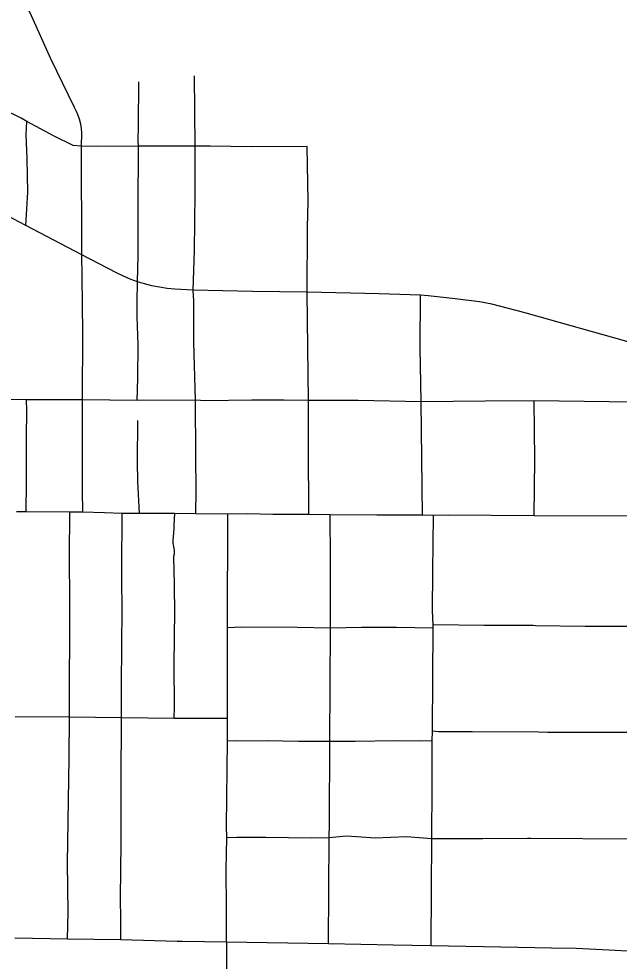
# Model space of a CAD drawing. Extents: x -19 to 366, y -4 to 359.
# Drawn here: x 152.185 to 152.547, y 191.64 to 192.207 of the extents above; entities that cross this region are included whole.
import ezdxf

# ---------------------------------------------------------------- set-up
doc = ezdxf.new("R2010")
doc.units = 0
doc.layers.add('Level 33', color=7, linetype='Continuous')
doc.layers.add('Level 60', color=7, linetype='Continuous')

msp = doc.modelspace()

# ---------------------------------------------------------------- linework, layer by layer
at = {"layer": 'Level 33'}
for points in [[(152.22315, 192.13066), (152.22325, 192.13855), (152.2231, 192.14123), (152.22269, 192.14388), (152.22191, 192.14695), (152.22121, 192.14902), (152.22014, 192.15148), (152.21884, 192.15383), (152.20472, 192.18326), (152.19224, 192.21087), (152.18695, 192.22071)], [(152.29155, 192.13065), (152.29116, 192.17297)], [(152.2574, 192.13059), (152.25721, 192.13395), (152.25739, 192.14289), (152.25755, 192.16928)], [(152.19031, 192.14555), (152.18682, 192.14745), (152.16463, 192.15838), (152.15673, 192.16281)], [(152.18958, 192.08283), (152.1908, 192.10301), (152.19055, 192.12327), (152.18989, 192.13755), (152.19031, 192.14555)], [(152.22315, 192.13066), (152.21822, 192.13096), (152.20673, 192.13666), (152.19031, 192.14555)], [(152.22331, 192.06519), (152.22315, 192.13066)], [(152.2574, 192.13059), (152.2327, 192.13051), (152.22315, 192.13066)], [(152.25693, 192.04894), (152.25731, 192.06477), (152.25716, 192.09283), (152.2574, 192.13059)], [(152.29155, 192.13065), (152.2574, 192.13059)], [(152.29031, 192.04397), (152.29106, 192.06781), (152.29145, 192.10245), (152.29155, 192.13065)], [(152.32534, 192.13024), (152.30048, 192.13067), (152.29155, 192.13065)], [(152.35899, 192.13042), (152.32534, 192.13024)], [(152.35884, 192.04271), (152.35902, 192.08178), (152.35941, 192.09734), (152.35899, 192.13042)], [(152.18958, 192.08283), (152.16665, 192.09486), (152.1569, 192.10031)], [(152.22331, 192.06519), (152.18958, 192.08283)], [(152.22374, 191.97797), (152.22388, 192.01846), (152.22361, 192.05204), (152.22331, 192.06519)], [(152.25693, 192.04894), (152.25243, 192.05062), (152.24833, 192.05238), (152.24429, 192.05433), (152.22331, 192.06519)], [(152.25655, 191.97764), (152.25703, 191.99096), (152.25731, 192.01102), (152.25671, 192.02789), (152.25663, 192.03689), (152.25693, 192.04894)], [(152.29031, 192.04397), (152.27926, 192.04452), (152.27465, 192.04501), (152.27008, 192.04571), (152.26553, 192.04662), (152.26104, 192.04773), (152.25693, 192.04894)], [(152.29179, 191.97783), (152.29082, 192.01265), (152.29063, 192.0373), (152.29031, 192.04397)], [(152.32598, 192.0432), (152.29031, 192.04397)], [(152.35884, 192.04271), (152.32598, 192.0432)], [(152.35938, 192.00947), (152.35884, 192.04271)], [(152.42707, 192.04106), (152.40214, 192.04187), (152.35884, 192.04271)], [(152.42693, 192.00955), (152.42707, 192.04106)], [(152.56406, 192.00952), (152.49059, 192.03012), (152.48467, 192.03178), (152.47006, 192.03551), (152.46249, 192.03689), (152.44794, 192.03881), (152.43168, 192.04068), (152.42707, 192.04106)], [(152.35968, 191.97752), (152.35938, 192.00947)], [(152.42746, 191.97686), (152.42693, 192.00955)], [(152.18997, 191.97801), (152.16258, 191.97823), (152.15612, 191.97882)], [(152.1899, 191.91058), (152.19012, 191.92853), (152.18997, 191.94014), (152.19008, 191.95542), (152.19035, 191.97163), (152.18997, 191.97801)], [(152.22374, 191.97797), (152.18997, 191.97801)], [(152.22404, 191.91035), (152.22374, 191.92339), (152.22374, 191.97797)], [(152.25655, 191.97764), (152.22374, 191.97797)], [(152.29179, 191.97783), (152.25655, 191.97764)], [(152.32561, 191.97785), (152.29779, 191.97745), (152.29179, 191.97783)], [(152.2919, 191.94402), (152.29179, 191.97783)], [(152.35968, 191.97752), (152.34486, 191.97785), (152.32561, 191.97785)], [(152.3599, 191.90906), (152.35963, 191.94976), (152.35968, 191.97752)], [(152.42746, 191.97686), (152.38966, 191.97761), (152.35968, 191.97752)], [(152.49541, 191.97732), (152.46588, 191.97723), (152.42746, 191.97686)], [(152.4282, 191.90858), (152.42746, 191.97686)], [(152.49542, 191.90814), (152.49578, 191.94217), (152.49541, 191.97732)], [(152.56459, 191.97664), (152.55569, 191.97654), (152.49541, 191.97732)], [(152.25804, 191.90967), (152.25707, 191.92884), (152.25674, 191.94061), (152.25706, 191.96555)], [(152.2919, 191.9094), (152.29208, 191.92368), (152.2919, 191.94402)], [(152.1899, 191.91058), (152.18398, 191.91062)], [(152.21608, 191.91041), (152.1899, 191.91058)], [(152.21595, 191.78708), (152.21605, 191.85675), (152.21584, 191.8835), (152.21608, 191.91041)], [(152.22404, 191.91035), (152.21608, 191.91041)], [(152.24762, 191.90967), (152.23696, 191.90998), (152.22404, 191.91035)], [(152.2473, 191.78663), (152.24714, 191.80005), (152.2475, 191.83612), (152.24759, 191.84583), (152.24746, 191.87628), (152.24762, 191.90967)], [(152.25804, 191.90967), (152.24762, 191.90967)], [(152.27934, 191.90952), (152.25804, 191.90967)], [(152.27881, 191.78628), (152.279, 191.79341), (152.27889, 191.81848), (152.27933, 191.85118), (152.27893, 191.87794), (152.27875, 191.88014), (152.27864, 191.88144), (152.27864, 191.88228), (152.27876, 191.88386), (152.27902, 191.88543), (152.27906, 191.8863), (152.27903, 191.88746), (152.27883, 191.88861), (152.27845, 191.89078), (152.27829, 191.89159), (152.27821, 191.89262), (152.27824, 191.89405), (152.27841, 191.89547), (152.27853, 191.89617), (152.27866, 191.89753), (152.27886, 191.90099), (152.27886, 191.90261), (152.27934, 191.90952)], [(152.2919, 191.9094), (152.27934, 191.90952)], [(152.31118, 191.90924), (152.2919, 191.9094)], [(152.3109, 191.84089), (152.31118, 191.90924)], [(152.3599, 191.90906), (152.33821, 191.90903), (152.32309, 191.90932), (152.31118, 191.90924)], [(152.37277, 191.90889), (152.3599, 191.90906)], [(152.37284, 191.84068), (152.37292, 191.88244), (152.37277, 191.90889)], [(152.4282, 191.90858), (152.40072, 191.90863), (152.37277, 191.90889)], [(152.43492, 191.90846), (152.4282, 191.90858)], [(152.43459, 191.87466), (152.43492, 191.90846)], [(152.49542, 191.90814), (152.44395, 191.90855), (152.43492, 191.90846)], [(152.55696, 191.90797), (152.49542, 191.90814)], [(152.43462, 191.84254), (152.43436, 191.85133), (152.43459, 191.87466)], [(152.4347, 191.84072), (152.43462, 191.84254)], [(152.55612, 191.84163), (152.52614, 191.84169), (152.49631, 191.84211), (152.49493, 191.84213), (152.4654, 191.84222), (152.43462, 191.84254)], [(152.31088, 191.78629), (152.3109, 191.84089)], [(152.37284, 191.84068), (152.35308, 191.84096), (152.3194, 191.84113), (152.3109, 191.84089)], [(152.37256, 191.7725), (152.37284, 191.84068)], [(152.4347, 191.84072), (152.41262, 191.84111), (152.39173, 191.84099), (152.37284, 191.84068)], [(152.4344, 191.8111), (152.4347, 191.84072)], [(152.43431, 191.77859), (152.4344, 191.8111)], [(152.21595, 191.78708), (152.1832, 191.7872)], [(152.21464, 191.65355), (152.21513, 191.66965), (152.21475, 191.69919), (152.21582, 191.76231), (152.21595, 191.78708)], [(152.2473, 191.78663), (152.21595, 191.78708)], [(152.24672, 191.65305), (152.24672, 191.66523), (152.2467, 191.67834), (152.24708, 191.71151), (152.24704, 191.74788), (152.2473, 191.78663)], [(152.27881, 191.78628), (152.2473, 191.78663)], [(152.31088, 191.78629), (152.27881, 191.78628)], [(152.31093, 191.77281), (152.31088, 191.78629)], [(152.43403, 191.7728), (152.43431, 191.77859)], [(152.55615, 191.77659), (152.55334, 191.77786), (152.50339, 191.7779), (152.49809, 191.77795), (152.45807, 191.77833), (152.43787, 191.77823), (152.43431, 191.77859)], [(152.31054, 191.71438), (152.31035, 191.72145), (152.31093, 191.77281)], [(152.37256, 191.7725), (152.35373, 191.77252), (152.33477, 191.7728), (152.31593, 191.77266), (152.31093, 191.77281)], [(152.37209, 191.71442), (152.37233, 191.72314), (152.37256, 191.7725)], [(152.43403, 191.7728), (152.42667, 191.77254), (152.41163, 191.77286), (152.38779, 191.77244), (152.37256, 191.7725)], [(152.43403, 191.74603), (152.43403, 191.7728)], [(152.43388, 191.71392), (152.43403, 191.74603)], [(152.31038, 191.65164), (152.31045, 191.67231), (152.31019, 191.69517), (152.31054, 191.71438)], [(152.37209, 191.71442), (152.36132, 191.71433), (152.33412, 191.71461), (152.31653, 191.71458), (152.31054, 191.71438)], [(152.37203, 191.68322), (152.37209, 191.71442)], [(152.43388, 191.71392), (152.41868, 191.71504), (152.39981, 191.71435), (152.38863, 191.71517), (152.38239, 191.71542), (152.37209, 191.71442)], [(152.43367, 191.68345), (152.43388, 191.71392)], [(152.55578, 191.71363), (152.49346, 191.71399), (152.49147, 191.714), (152.4645, 191.71384), (152.43388, 191.71392)], [(152.43341, 191.64947), (152.43367, 191.68345)], [(152.3718, 191.65061), (152.37203, 191.68322)], [(152.21464, 191.65355), (152.18301, 191.6541)], [(152.24672, 191.65305), (152.21464, 191.65355)], [(152.31038, 191.65164), (152.28392, 191.65202), (152.28074, 191.65211), (152.24672, 191.65305)], [(152.31038, 191.65164), (152.30994, 191.54963)], [(152.3718, 191.65061), (152.31038, 191.65164)], [(152.41057, 191.64992), (152.3718, 191.65061)], [(152.43341, 191.64947), (152.41057, 191.64992)], [(152.55541, 191.64606), (152.54037, 191.64696), (152.52078, 191.64779), (152.50597, 191.64811), (152.48578, 191.64856), (152.43341, 191.64947)]]:
    msp.add_lwpolyline(points, dxfattribs=at)
at = {"layer": 'Level 60'}
for points in [[(156.50946, 189.3937), (156.44759, 191.65634), (156.2114, 200.27623), (155.97446, 208.89626), (155.73678, 217.51643), (155.49836, 226.13674), (155.2592, 234.75719), (155.01929, 243.37778), (154.77865, 251.9985), (154.53727, 260.61937), (154.29515, 269.24038), (154.0523, 277.86152), (153.80871, 286.48281), (153.56438, 295.10424), (153.31933, 303.72581), (153.07354, 312.34752), (152.82702, 320.96938), (152.57978, 329.59137), (152.3318, 338.21351), (152.0831, 346.83579)], [(154.11585, 1.87092), (153.9063, 10.48743), (153.69602, 19.10409), (153.48501, 27.72087), (153.27327, 36.3378), (153.0608, 44.95486), (152.84759, 53.57206), (152.63366, 62.1894), (152.419, 70.80688), (152.20362, 79.42449), (151.98751, 88.04225), (151.77068, 96.66014), (151.55312, 105.27817), (151.33484, 113.89634), (151.11584, 122.51465), (150.89612, 131.13311), (150.67568, 139.7517), (150.45452, 148.37043), (150.23264, 156.98931), (150.01005, 165.60832), (149.78674, 174.22748), (149.56272, 182.84677), (149.33799, 191.46621), (149.11254, 200.0858), (148.88638, 208.70552), (148.65952, 217.32539), (148.43194, 225.9454), (148.20366, 234.56555), (147.97466, 243.18584), (147.74497, 251.80628), (147.51457, 260.42687), (147.28346, 269.04759), (147.05165, 277.66846), (146.81914, 286.28948), (146.58593, 294.91064), (146.35202, 303.53194), (146.11742, 312.15339), (145.88211, 320.77499), (145.64611, 329.39673), (145.40941, 338.01861), (145.17202, 346.64065)], [(0, 189.51617), (7.11214, 189.52059), (14.22427, 189.53386), (21.33637, 189.55597), (28.44845, 189.58693), (35.56048, 189.62672), (42.67245, 189.67537), (49.78436, 189.73285), (56.89619, 189.79918), (64.00793, 189.87436), (71.11958, 189.95838), (78.23111, 190.05124), (85.34253, 190.15294), (92.45381, 190.26349), (99.56495, 190.38288), (106.67593, 190.51112), (113.78675, 190.6482), (120.89739, 190.79412), (128.00785, 190.94888), (135.11811, 191.11248), (142.22816, 191.28493), (149.33799, 191.46621), (156.44759, 191.65634), (163.55694, 191.85531), (170.66605, 192.06312), (177.77489, 192.27977), (184.88345, 192.50526), (191.99173, 192.73959), (199.09971, 192.98276), (206.20739, 193.23477), (213.31474, 193.49561), (220.42177, 193.7653), (227.52845, 194.04382), (234.63479, 194.33118), (241.74076, 194.62738), (248.84635, 194.93241), (255.95157, 195.24628), (263.05638, 195.56898), (270.16079, 195.90052), (277.26478, 196.24089), (284.36834, 196.5901), (291.47147, 196.94814), (298.57414, 197.31501), (305.67635, 197.69072), (312.77809, 198.07525), (319.87934, 198.46862), (326.9801, 198.87082), (334.08035, 199.28185), (341.18009, 199.7017)]]:
    msp.add_spline(points, degree=3, dxfattribs=at)

doc.saveas('drawing.dxf')
